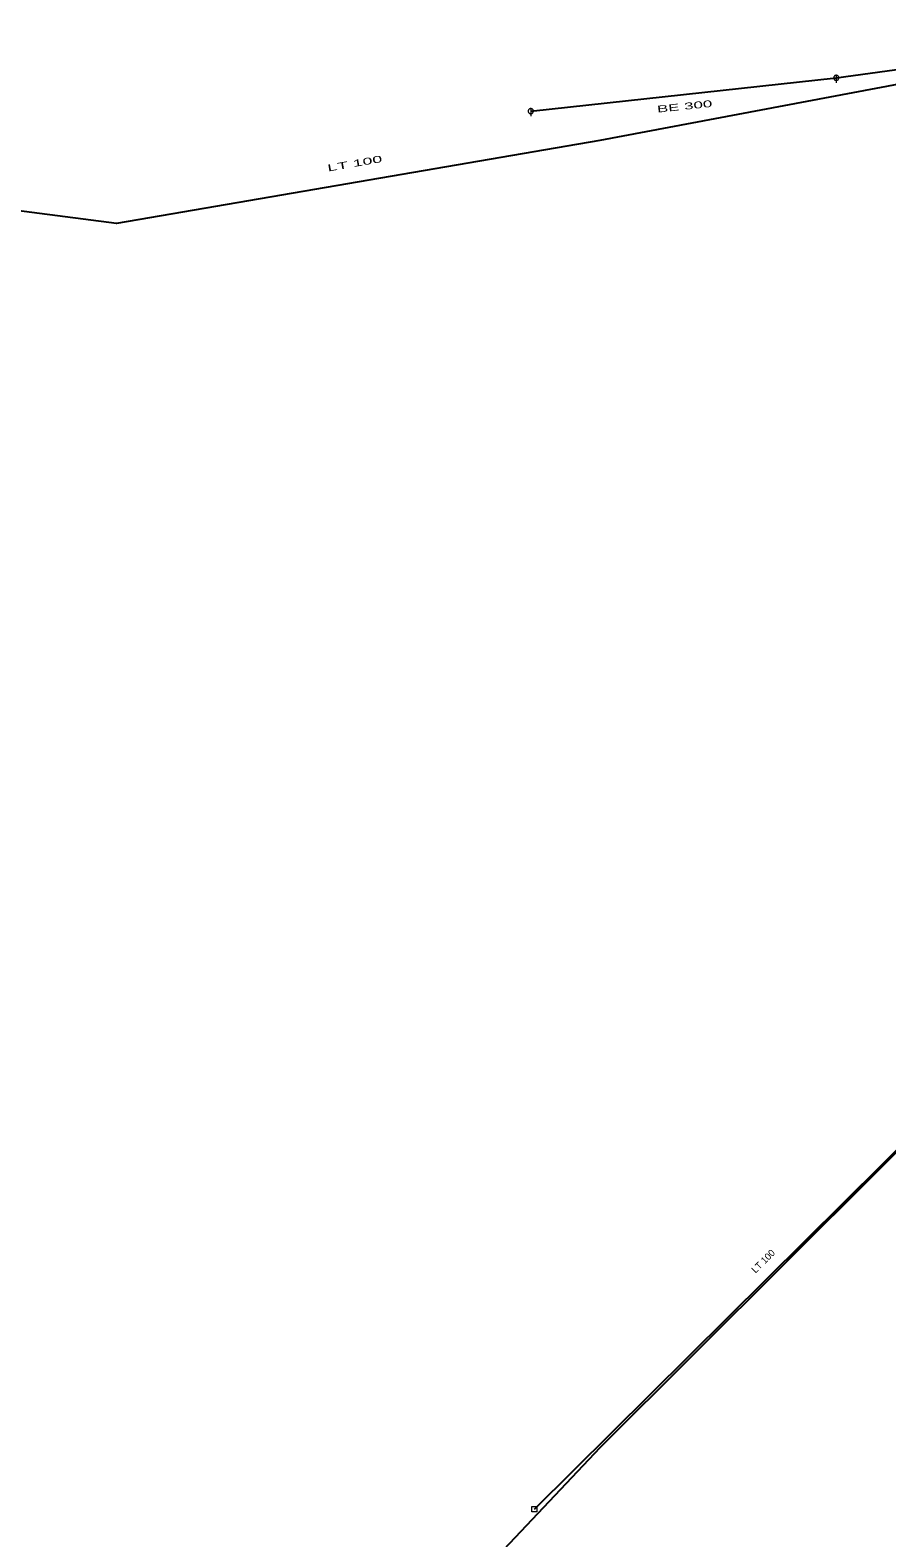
# Model space of a CAD drawing. Extents: x -687515 to -686506, y -974029 to -973461.
# Drawn here: x -687337.4 to -687253.9, y -973842.5 to -973695.5 of the extents above; entities that cross this region are included whole.
import ezdxf
from ezdxf.enums import TextEntityAlignment as Align

# ---------------------------------------------------------------- set-up
doc = ezdxf.new("R2010")
doc.units = 0
doc.header["$LTSCALE"] = 0.27
for name, color, linetype, lineweight in [('1', 7, 'Continuous', 13), ('14', 7, 'Continuous', 25), ('17', 7, 'Continuous', 25), ('22', 7, 'Continuous', 13)]:
    doc.layers.add(name, color=color, linetype=linetype, lineweight=lineweight)

msp = doc.modelspace()

# ---------------------------------------------------------------- linework, layer by layer
at = {"layer": '14'}
for p, q in [((-687258.796, -973700.107), (-687224.684, -973695.454)), ((-687288.602, -973703.357), (-687258.796, -973700.107)), ((-687288.241, -973839.708), (-687210.551, -973762.688))]:
    msp.add_line(p, q, dxfattribs=at)
at = {"layer": '17'}
for points in [[(-687245.977, -973699.441), (-687281.864, -973706.221), (-687329.026, -973714.296), (-687356.324, -973710.759), (-687364.106, -973711.207)], [(-687303.35, -973856.497), (-687281.82, -973833.708), (-687245.543, -973797.535), (-687243.233, -973793.923)]]:
    msp.add_lwpolyline(points, dxfattribs=at)
at = {"layer": '22'}
for p, q in [((-687258.795, -973699.855), (-687258.796, -973700.598)), ((-687288.601, -973703.105), (-687288.602, -973703.848))]:
    msp.add_line(p, q, dxfattribs=at)
for points in [[(-687258.544, -973700.107), (-687258.545, -973700.081), (-687258.549, -973700.055), (-687258.555, -973700.029), (-687258.565, -973700.005), (-687258.577, -973699.981), (-687258.591, -973699.959), (-687258.608, -973699.938), (-687258.626, -973699.92), (-687258.647, -973699.903), (-687258.669, -973699.889), (-687258.693, -973699.877), (-687258.717, -973699.867), (-687258.743, -973699.861), (-687258.769, -973699.857), (-687258.795, -973699.855), (-687258.821, -973699.856), (-687258.847, -973699.86), (-687258.873, -973699.866), (-687258.898, -973699.876), (-687258.921, -973699.888), (-687258.943, -973699.902), (-687258.964, -973699.919), (-687258.982, -973699.937), (-687258.999, -973699.958), (-687259.013, -973699.98), (-687259.025, -973700.004), (-687259.035, -973700.028), (-687259.042, -973700.054), (-687259.046, -973700.08), (-687259.048, -973700.106), (-687259.047, -973700.132), (-687259.043, -973700.158), (-687259.036, -973700.184), (-687259.026, -973700.209), (-687259.014, -973700.232), (-687259, -973700.254), (-687258.983, -973700.275), (-687258.965, -973700.293), (-687258.944, -973700.31), (-687258.922, -973700.324), (-687258.899, -973700.336), (-687258.874, -973700.346), (-687258.848, -973700.353), (-687258.822, -973700.357), (-687258.796, -973700.358), (-687258.77, -973700.358), (-687258.744, -973700.354), (-687258.718, -973700.347), (-687258.694, -973700.337), (-687258.67, -973700.325), (-687258.648, -973700.311), (-687258.627, -973700.294), (-687258.609, -973700.276), (-687258.592, -973700.255), (-687258.578, -973700.233), (-687258.566, -973700.21), (-687258.556, -973700.185), (-687258.55, -973700.159), (-687258.546, -973700.133)], [(-687288.35, -973703.357), (-687288.351, -973703.331), (-687288.355, -973703.305), (-687288.361, -973703.279), (-687288.371, -973703.255), (-687288.383, -973703.231), (-687288.397, -973703.209), (-687288.414, -973703.188), (-687288.432, -973703.17), (-687288.453, -973703.153), (-687288.475, -973703.139), (-687288.499, -973703.127), (-687288.523, -973703.117), (-687288.549, -973703.111), (-687288.575, -973703.107), (-687288.601, -973703.105), (-687288.627, -973703.106), (-687288.653, -973703.11), (-687288.679, -973703.116), (-687288.704, -973703.126), (-687288.727, -973703.138), (-687288.749, -973703.152), (-687288.77, -973703.169), (-687288.788, -973703.187), (-687288.805, -973703.208), (-687288.819, -973703.23), (-687288.831, -973703.254), (-687288.841, -973703.278), (-687288.848, -973703.304), (-687288.852, -973703.33), (-687288.853, -973703.356), (-687288.853, -973703.382), (-687288.849, -973703.408), (-687288.842, -973703.434), (-687288.832, -973703.459), (-687288.82, -973703.482), (-687288.806, -973703.504), (-687288.789, -973703.525), (-687288.771, -973703.543), (-687288.75, -973703.56), (-687288.728, -973703.574), (-687288.705, -973703.586), (-687288.68, -973703.596), (-687288.654, -973703.603), (-687288.628, -973703.607), (-687288.602, -973703.608), (-687288.576, -973703.608), (-687288.55, -973703.604), (-687288.524, -973703.597), (-687288.5, -973703.587), (-687288.476, -973703.575), (-687288.454, -973703.561), (-687288.433, -973703.544), (-687288.415, -973703.526), (-687288.398, -973703.505), (-687288.384, -973703.483), (-687288.372, -973703.46), (-687288.362, -973703.435), (-687288.356, -973703.409), (-687288.352, -973703.383)], [(-687288.49, -973839.461), (-687287.994, -973839.461), (-687287.994, -973839.957), (-687288.49, -973839.957)]]:
    msp.add_lwpolyline(points, close=True, dxfattribs=at)

# ---------------------------------------------------------------- texts
at = {"layer": '1'}
for s, rotation, width, p in [('BE 300', 6, 1.85, (-687273.556, -973703.216)), ('LT 100', 10, 1.95, (-687305.714, -973708.777))]:
    msp.add_text(s, height=0.6667, rotation=rotation, dxfattribs=dict(at, width=width)).set_placement(p, align=Align.CENTER)
msp.add_text('LT 100', height=0.6667, rotation=45, dxfattribs=at).set_placement((-687265.687, -973815.76), align=Align.CENTER)

doc.saveas('drawing.dxf')
